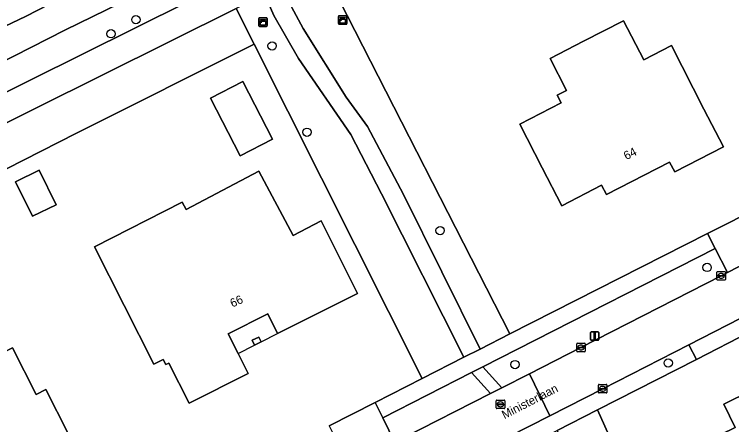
# Model space of a CAD drawing. Extents: x 162722 to 165104, y 384719 to 386284.
# Drawn here: x 163690.1 to 163774.4, y 385170.5 to 385218.8 of the extents above; entities that cross this region are included whole.
import ezdxf

# ---------------------------------------------------------------- set-up
doc = ezdxf.new("R2010")
doc.units = 0
for name, color, linetype in [('IMGEO_Boom', 7, 'Continuous'), ('IMGEO_Erf', 7, 'Continuous'), ('IMGEO_Groenvoorziening', 7, 'Continuous'), ('IMGEO_Kast', 7, 'Continuous'), ('IMGEO_Kolk', 7, 'Continuous'), ('IMGEO_Lichtmast', 7, 'Continuous'), ('IMGEO_Muur', 7, 'Continuous'), ('IMGEO_Openbare_ruimte_label', 7, 'Continuous'), ('IMGEO_Pand', 7, 'Continuous'), ('IMGEO_Pand_nummerreeks', 7, 'Continuous'), ('IMGEO_Pand_overbouw', 7, 'Continuous'), ('IMGEO_Parkeervlak_open', 7, 'Continuous'), ('IMGEO_Rijbaan_lokaal_halfverhard', 7, 'Continuous'), ('IMGEO_Rijbaan_lokaal_open', 7, 'Continuous'), ('IMGEO_Rioolput', 7, 'Continuous'), ('IMGEO_Voetpad_open', 7, 'Continuous'), ('IMGEO_Waterloop', 7, 'Continuous')]:
    doc.layers.add(name, color=color, linetype=linetype)

msp = doc.modelspace()

# ---------------------------------------------------------------- linework, layer by layer
at = {"layer": 'IMGEO_Boom'}
for centre in [(163704.353, 385218.129), (163701.424, 385216.471), (163720.379, 385215.043), (163724.477, 385204.898), (163740.136, 385193.336), (163771.543, 385189.009), (163748.95, 385177.593), (163766.973, 385177.775)]:
    msp.add_circle(centre, 0.489, dxfattribs=at)
at = {"layer": 'IMGEO_Erf'}
for points in [[(163910.133, 385241.022), (163886.57, 385243.212), (163810.294, 385250), (163789.963, 385251.774), (163786.457, 385250), (163728.314, 385220.373), (163748.353, 385181.193), (163771.607, 385192.983), (163778.051, 385196.25), (163781.022, 385197.731)], [(163727.097, 385170.404), (163732.48, 385173.145), (163738.041, 385175.965), (163718.262, 385215.236), (163697.355, 385204.78), (163627.133, 385169.047)], [(163777.061, 385181.644), (163776.532, 385181.386), (163770.303, 385178.196), (163758.67, 385172.275), (163773.324, 385139.627), (163770.253, 385138.072), (163770.819, 385136.953), (163780.19, 385118.446), (163789.688, 385099.725), (163809.284, 385061.102), (163812.187, 385062.627), (163827.853, 385070.567), (163835.892, 385074.67), (163835.122, 385076.225), (163833.369, 385079.662), (163826.65, 385092.98), (163823.907, 385098.369), (163817.57, 385111.145), (163814.72, 385116.503), (163808.329, 385129.137), (163805.546, 385134.581), (163799.125, 385147.174), (163797.047, 385151.214), (163789.743, 385165.63)]]:
    msp.add_lwpolyline(points, dxfattribs=at)
for points in [[(163771.178, 385207.62), (163773.458, 385203.17), (163767.731, 385200.235), (163767.14, 385201.39), (163759.698, 385197.576), (163759.14, 385198.665), (163754.437, 385196.255), (163752.157, 385200.705), (163749.52, 385205.85), (163754.393, 385208.347), (163753.925, 385209.261), (163754.992, 385209.808), (163753.066, 385213.566), (163757.007, 385215.586), (163761.727, 385218.005), (163764.085, 385213.404), (163767.355, 385215.079)], [(163713.112, 385208.92), (163716.917, 385210.883), (163720.429, 385204.075), (163716.624, 385202.112)], [(163690.202, 385199.086), (163692.967, 385200.447), (163694.968, 385196.383), (163692.204, 385195.021)], [(163699.477, 385191.432), (163709.8, 385196.694), (163710.268, 385195.81), (163718.832, 385200.343), (163722.85, 385192.751), (163726.138, 385194.491), (163730.409, 385185.948), (163729.803, 385185.645), (163727.111, 385184.299), (163721.011, 385181.249), (163719.86, 385183.552), (163715.211, 385181.216), (163716.389, 385178.888), (163717.567, 385176.558), (163710.611, 385173.041), (163708.227, 385177.752), (163707.887, 385177.58), (163707.56, 385178.198), (163706.463, 385177.642)], [(163718.799, 385180.83), (163719.085, 385180.267), (163718.317, 385179.878), (163718.031, 385180.441)], [(163676.683, 385166.279), (163676.429, 385166.777), (163683.685, 385170.48), (163681.282, 385175.188), (163689.824, 385179.548), (163692.622, 385174.067), (163693.75, 385174.643), (163696.374, 385169.502), (163698.647, 385165.048), (163693.631, 385162.488), (163692.459, 385164.784), (163688.063, 385162.54), (163688.547, 385161.592), (163682.773, 385158.645), (163680.697, 385162.713), (163678.957, 385161.825)], [(163777.118, 385156.918), (163776.943, 385157.274), (163773.834, 385155.746), (163771.858, 385159.767), (163771.482, 385159.582), (163768.172, 385166.319), (163765.319, 385164.917), (163765.078, 385165.407), (163767.931, 385166.809), (163774.843, 385170.205), (163773.498, 385172.942), (163780.009, 385176.141), (163783.486, 385169.066), (163780.042, 385167.374), (163782.296, 385162.787), (163781.979, 385162.631), (163783.033, 385160.485), (163778.075, 385158.049), (163778.337, 385157.517)]]:
    msp.add_lwpolyline(points, close=True, dxfattribs=at)
at = {"layer": 'IMGEO_Groenvoorziening'}
for points in [[(163777.7, 385256.496), (163774.167, 385255.4), (163762.995, 385250), (163759.521, 385248.321), (163759.373, 385248.264), (163755.332, 385246.722), (163719.457, 385228.444), (163714.908, 385226.251), (163709.029, 385223.291), (163695.982, 385216.891), (163624.905, 385180.679)], [(163675.753, 385211.099), (163691.382, 385218.519), (163713.395, 385229.852)], [(163580.895, 385155.915), (163716.621, 385223.327)]]:
    msp.add_lwpolyline(points, dxfattribs=at)
for points in [[(163726.113, 385224.584), (163722.356, 385222.674), (163721.329, 385222.143), (163724.011, 385217.113), (163729.086, 385209.009), (163731.604, 385205.593), (163735.842, 385197.581), (163744.855, 385179.419), (163748.353, 385181.193), (163728.314, 385220.373)], [(163719.548, 385221.223), (163719.919, 385220.14), (163720.588, 385218.607), (163723.491, 385213.575), (163729.649, 385204.624), (163733.239, 385197.673), (163742.936, 385178.446), (163744.855, 385179.419), (163735.842, 385197.581), (163731.604, 385205.593), (163729.086, 385209.009), (163724.011, 385217.113), (163721.329, 385222.143)], [(163718.262, 385215.236), (163738.041, 385175.965), (163742.936, 385178.446), (163733.239, 385197.673), (163729.649, 385204.624), (163723.491, 385213.575), (163720.588, 385218.607), (163719.919, 385220.14), (163719.548, 385221.223), (163718.214, 385220.533), (163716.137, 385219.455)], [(163697.355, 385204.78), (163718.262, 385215.236), (163716.137, 385219.455), (163582.606, 385153.065), (163572.284, 385147.71), (163567.284, 385144.313), (163558.104, 385140.325), (163559.746, 385137.091), (163591.679, 385153.256), (163626.169, 385170.846), (163627.133, 385169.047)], [(163745.151, 385177.322), (163747.406, 385174.874), (163750.635, 385176.516), (163756.71, 385179.606), (163773.205, 385188.011), (163773.934, 385188.421), (163772.506, 385191.22), (163749.231, 385179.395)], [(163733.383, 385171.343), (163734.821, 385168.432), (163735.748, 385168.945), (163746.068, 385174.193), (163743.813, 385176.642)], [(163770.819, 385136.953), (163770.253, 385138.072), (163773.324, 385139.627), (163758.67, 385172.275), (163753.89, 385169.842), (163754.236, 385169.136), (163765.683, 385145.787), (163768.37, 385134.799), (163785.613, 385100.832), (163787.475, 385098.737), (163789.688, 385099.725), (163780.19, 385118.446)]]:
    msp.add_lwpolyline(points, close=True, dxfattribs=at)
at = {"layer": 'IMGEO_Kast'}
for p, q in [((163718.8, 385217.42), (163718.8, 385218.261)), ((163718.8, 385218.261), (163718.8, 385217.42)), ((163718.875, 385218.345), (163719.716, 385218.345)), ((163719.716, 385218.345), (163718.875, 385218.345)), ((163719.8, 385218.27), (163719.8, 385217.429)), ((163719.8, 385217.429), (163719.8, 385218.27)), ((163728.18, 385217.664), (163728.18, 385218.505)), ((163728.18, 385218.505), (163728.18, 385217.664)), ((163728.255, 385218.589), (163729.096, 385218.589)), ((163729.096, 385218.589), (163728.255, 385218.589)), ((163729.18, 385218.514), (163729.18, 385217.673)), ((163729.18, 385217.673), (163729.18, 385218.514)), ((163719.725, 385217.345), (163718.884, 385217.345)), ((163718.884, 385217.345), (163719.725, 385217.345)), ((163729.105, 385217.589), (163728.264, 385217.589)), ((163728.264, 385217.589), (163729.105, 385217.589))]:
    msp.add_line(p, q, dxfattribs=at)
for points in [[(163718.995, 385218.135), (163719.595, 385218.135), (163719.595, 385218.05), (163718.995, 385218.05), (163718.995, 385218.135)], [(163728.375, 385218.379), (163728.975, 385218.379), (163728.975, 385218.294), (163728.375, 385218.294), (163728.375, 385218.379)], [(163728.375, 385218.204), (163728.975, 385218.204), (163728.975, 385217.715), (163728.375, 385217.715), (163728.375, 385218.204)], [(163718.995, 385217.96), (163719.595, 385217.96), (163719.595, 385217.471), (163718.995, 385217.471), (163718.995, 385217.96)]]:
    msp.add_lwpolyline(points, dxfattribs=at)
for centre in [(163728.459, 385218.053), (163719.079, 385217.809)]:
    msp.add_circle(centre, 0.0377, dxfattribs=at)
for centre, start, end in [((163718.878, 385218.267), 92.4484, 184.28452), ((163718.878, 385218.267), 92.4484, 184.28452), ((163719.722, 385218.267), 2.4484, 94.28452), ((163719.722, 385218.267), 2.4484, 94.28452), ((163728.258, 385218.511), 92.4484, 184.28452), ((163728.258, 385218.511), 92.4484, 184.28452), ((163729.102, 385218.511), 2.4484, 94.28452), ((163729.102, 385218.511), 2.4484, 94.28452), ((163718.878, 385217.423), 182.4484, 274.28452), ((163718.878, 385217.423), 182.4484, 274.28452), ((163719.722, 385217.423), 272.4484, 4.28452), ((163719.722, 385217.423), 272.4484, 4.28452), ((163728.258, 385217.667), 182.4484, 274.28452), ((163728.258, 385217.667), 182.4484, 274.28452), ((163729.102, 385217.667), 272.4484, 4.28452), ((163729.102, 385217.667), 272.4484, 4.28452)]:
    msp.add_arc(centre, 0.0779, start, end, dxfattribs=at)
at = {"layer": 'IMGEO_Kolk'}
for p, q in [((163772.704, 385187.585), (163772.704, 385188.437)), ((163772.779, 385188.511), (163773.631, 385188.511)), ((163772.963, 385188.005), (163772.963, 385188.017)), ((163773.401, 385187.968), (163773.003, 385187.968)), ((163773.006, 385188.054), (163773.404, 385188.054)), ((163773.215, 385187.731), (163773.19, 385187.731)), ((163773.192, 385188.291), (163773.217, 385188.291)), ((163773.447, 385188.017), (163773.447, 385188.005)), ((163773.705, 385188.437), (163773.705, 385187.585)), ((163773.631, 385187.511), (163772.779, 385187.511)), ((163756.284, 385180.106), (163757.136, 385180.106)), ((163756.209, 385179.18), (163756.209, 385180.032)), ((163756.468, 385179.6), (163756.468, 385179.612)), ((163756.906, 385179.563), (163756.508, 385179.563)), ((163756.511, 385179.649), (163756.909, 385179.649)), ((163756.72, 385179.326), (163756.695, 385179.326)), ((163756.697, 385179.886), (163756.722, 385179.886)), ((163756.952, 385179.612), (163756.952, 385179.6)), ((163757.21, 385180.032), (163757.21, 385179.18)), ((163757.136, 385179.106), (163756.284, 385179.106)), ((163758.761, 385174.324), (163758.761, 385175.176)), ((163758.836, 385175.25), (163759.688, 385175.25)), ((163759.762, 385175.176), (163759.762, 385174.324)), ((163759.688, 385174.25), (163758.836, 385174.25)), ((163759.02, 385174.744), (163759.02, 385174.756)), ((163759.458, 385174.707), (163759.06, 385174.707)), ((163759.063, 385174.793), (163759.461, 385174.793)), ((163759.272, 385174.47), (163759.247, 385174.47)), ((163759.249, 385175.03), (163759.274, 385175.03)), ((163759.504, 385174.756), (163759.504, 385174.744))]:
    msp.add_line(p, q, dxfattribs=at)
for points in [[(163772.704, 385187.585), (163772.704, 385188.437)], [(163772.779, 385188.511), (163773.631, 385188.511)], [(163773.705, 385188.437), (163773.705, 385187.585)], [(163773.631, 385187.511), (163772.779, 385187.511)], [(163756.284, 385180.106), (163757.136, 385180.106)], [(163756.209, 385179.18), (163756.209, 385180.032)], [(163757.21, 385180.032), (163757.21, 385179.18)], [(163757.136, 385179.106), (163756.284, 385179.106)], [(163758.761, 385174.324), (163758.761, 385175.176)], [(163758.836, 385175.25), (163759.688, 385175.25)], [(163759.762, 385175.176), (163759.762, 385174.324)], [(163759.688, 385174.25), (163758.836, 385174.25)]]:
    msp.add_lwpolyline(points, dxfattribs=at)
for centre, radius, start, end in [((163772.781, 385188.435), 0.0765, 91.55205, 178.44795), ((163772.781, 385188.435), 0.0765, 91.55205, 178.44795), ((163773.003, 385188.014), 0.0403, 85.87752, 175.75265), ((163773, 385188.004), 0.0366, 178.93798, 274.71019), ((163773.404, 385188.011), 0.043, 264.86636, 352.45326), ((163773.408, 385188.016), 0.0386, 1.73085, 96.63898), ((163773.629, 385188.435), 0.0765, 1.55205, 88.44795), ((163773.629, 385188.435), 0.0765, 1.55205, 88.44795), ((163772.781, 385187.587), 0.0765, 181.55205, 268.44795), ((163772.781, 385187.587), 0.0765, 181.55205, 268.44795), ((163773.629, 385187.587), 0.0765, 271.55205, 358.44795), ((163773.629, 385187.587), 0.0765, 271.55205, 358.44795), ((163756.286, 385180.03), 0.0765, 91.55205, 178.44795), ((163756.286, 385180.03), 0.0765, 91.55205, 178.44795), ((163757.134, 385180.03), 0.0765, 1.55205, 88.44795), ((163757.134, 385180.03), 0.0765, 1.55205, 88.44795), ((163756.508, 385179.609), 0.0403, 85.87752, 175.75265), ((163756.505, 385179.599), 0.0366, 178.93798, 274.71019), ((163756.909, 385179.606), 0.043, 264.86636, 352.45326), ((163756.913, 385179.611), 0.0386, 1.73085, 96.63898), ((163756.286, 385179.182), 0.0765, 181.55205, 268.44795), ((163756.286, 385179.182), 0.0765, 181.55205, 268.44795), ((163757.134, 385179.182), 0.0765, 271.55205, 358.44795), ((163757.134, 385179.182), 0.0765, 271.55205, 358.44795), ((163758.838, 385175.174), 0.0765, 91.55205, 178.44795), ((163758.838, 385175.174), 0.0765, 91.55205, 178.44795), ((163759.686, 385175.174), 0.0765, 1.55205, 88.44795), ((163759.686, 385175.174), 0.0765, 1.55205, 88.44795), ((163758.838, 385174.326), 0.0765, 181.55205, 268.44795), ((163758.838, 385174.326), 0.0765, 181.55205, 268.44795), ((163759.06, 385174.753), 0.0403, 85.87752, 175.75265), ((163759.057, 385174.743), 0.0366, 178.93798, 274.71019), ((163759.461, 385174.75), 0.043, 264.86636, 352.45326), ((163759.465, 385174.755), 0.0386, 1.73085, 96.63898), ((163759.686, 385174.326), 0.0765, 271.55205, 358.44795), ((163759.686, 385174.326), 0.0765, 271.55205, 358.44795)]:
    msp.add_arc(centre, radius, start, end, dxfattribs=at)
for centre, major_axis, ratio, start_param, end_param in [((163773.191, 385188.011), (-0.387, 0.002), 0.722429, 4.712389, 7.853982), ((163773.216, 385188.011), (-0.39, 0.002), 0.717154, 1.570796, 4.712389), ((163756.696, 385179.606), (-0.387, 0.002), 0.722429, 4.712389, 7.853982), ((163756.721, 385179.606), (-0.39, 0.002), 0.717154, 1.570796, 4.712389), ((163759.248, 385174.75), (-0.387, 0.002), 0.722429, 4.712389, 7.853982), ((163759.273, 385174.75), (-0.39, 0.002), 0.717154, 1.570796, 4.712389)]:
    msp.add_ellipse(centre, major_axis=major_axis, ratio=ratio, start_param=start_param, end_param=end_param, dxfattribs=at)
at = {"layer": 'IMGEO_Lichtmast'}
for p, q in [((163757.826, 385180.541), (163757.826, 385181.341)), ((163757.826, 385181.341), (163757.826, 385180.541)), ((163757.926, 385181.441), (163758.716, 385181.441)), ((163758.716, 385181.441), (163757.926, 385181.441)), ((163758.816, 385181.341), (163758.816, 385180.541)), ((163758.816, 385180.541), (163758.816, 385181.341)), ((163758.716, 385180.441), (163757.926, 385180.441)), ((163757.926, 385180.441), (163758.716, 385180.441))]:
    msp.add_line(p, q, dxfattribs=at)
msp.add_lwpolyline([(163758.246, 385181.316), (163758.396, 385181.316), (163758.396, 385180.566), (163758.246, 385180.566), (163758.246, 385181.316)], dxfattribs=at)
for centre, start, end in [((163757.926, 385181.341), 90, 180), ((163757.926, 385181.341), 90, 180), ((163758.716, 385181.341), 0, 90), ((163758.716, 385181.341), 360, 90), ((163757.926, 385180.541), 180, 270), ((163757.926, 385180.541), 180, 270), ((163758.716, 385180.541), 270, 0), ((163758.716, 385180.541), 270, 0)]:
    msp.add_arc(centre, 0.1, start, end, dxfattribs=at)
at = {"layer": 'IMGEO_Muur'}
msp.add_lwpolyline([(163718.317, 385179.878), (163718.031, 385180.441), (163718.799, 385180.83), (163719.085, 385180.267)], dxfattribs=at)
at = {"layer": 'IMGEO_Pand'}
for points in [[(163771.178, 385207.62), (163767.355, 385215.079), (163764.085, 385213.404), (163761.727, 385218.005), (163757.007, 385215.586), (163753.066, 385213.566), (163754.992, 385209.808), (163753.925, 385209.261), (163754.393, 385208.347), (163749.52, 385205.85), (163752.157, 385200.705), (163754.437, 385196.255), (163759.14, 385198.665), (163759.698, 385197.576), (163767.14, 385201.39), (163767.731, 385200.235), (163773.458, 385203.17)], [(163716.917, 385210.883), (163713.112, 385208.92), (163716.624, 385202.112), (163720.429, 385204.075)], [(163690.202, 385199.086), (163692.204, 385195.021), (163694.968, 385196.383), (163692.967, 385200.447)], [(163729.803, 385185.645), (163730.409, 385185.948), (163726.138, 385194.491), (163722.85, 385192.751), (163718.832, 385200.343), (163710.268, 385195.81), (163709.8, 385196.694), (163699.477, 385191.432), (163706.463, 385177.642), (163707.56, 385178.198), (163707.887, 385177.58), (163708.227, 385177.752), (163710.611, 385173.041), (163717.567, 385176.558), (163716.389, 385178.888), (163715.211, 385181.216), (163719.86, 385183.552), (163721.011, 385181.249), (163727.111, 385184.299)], [(163718.799, 385180.83), (163718.031, 385180.441), (163718.317, 385179.878), (163719.085, 385180.267)], [(163678.957, 385161.825), (163680.697, 385162.713), (163682.773, 385158.645), (163688.547, 385161.592), (163688.063, 385162.54), (163692.459, 385164.784), (163693.631, 385162.488), (163698.647, 385165.048), (163696.374, 385169.502), (163693.75, 385174.643), (163692.622, 385174.067), (163689.824, 385179.548), (163681.282, 385175.188), (163683.685, 385170.48), (163676.429, 385166.777), (163676.683, 385166.279)], [(163776.943, 385157.274), (163777.118, 385156.918), (163778.337, 385157.517), (163778.075, 385158.049), (163783.033, 385160.485), (163781.979, 385162.631), (163782.296, 385162.787), (163780.042, 385167.374), (163783.486, 385169.066), (163780.009, 385176.141), (163773.498, 385172.942), (163774.843, 385170.205), (163767.931, 385166.809), (163768.172, 385166.319), (163771.482, 385159.582), (163771.858, 385159.767), (163773.834, 385155.746)]]:
    msp.add_lwpolyline(points, close=True, dxfattribs=at)
at = {"layer": 'IMGEO_Pand_overbouw'}
msp.add_lwpolyline([(163718.317, 385179.878), (163718.031, 385180.441), (163718.799, 385180.83), (163719.085, 385180.267), (163721.011, 385181.249), (163719.86, 385183.552), (163715.211, 385181.216), (163716.389, 385178.888)], close=True, dxfattribs=at)
at = {"layer": 'IMGEO_Parkeervlak_open'}
msp.add_lwpolyline([(163740.833, 385165.362), (163741.711, 385163.643), (163746.528, 385166.095), (163751.75, 385168.753), (163753.89, 385169.842), (163758.67, 385172.275), (163770.303, 385178.196), (163769.407, 385179.925), (163759.262, 385174.75), (163753.043, 385171.582)], close=True, dxfattribs=at)
at = {"layer": 'IMGEO_Rijbaan_lokaal_halfverhard'}
msp.add_lwpolyline([(163592.073, 385168.566), (163582.764, 385163.624), (163584.248, 385160.553), (163586.161, 385161.547), (163600.475, 385168.619), (163605.526, 385170.964), (163618.659, 385177.795), (163624.905, 385180.679), (163695.982, 385216.891), (163709.029, 385223.291), (163714.908, 385226.251), (163713.395, 385229.852), (163691.382, 385218.519), (163675.753, 385211.099), (163668.525, 385207.138), (163641.983, 385193.656), (163632.849, 385188.828), (163621.537, 385183.16), (163617.772, 385181.513), (163611.279, 385177.903), (163603.673, 385174.051), (163594.305, 385169.758)], close=True, dxfattribs=at)
at = {"layer": 'IMGEO_Rijbaan_lokaal_open'}
for points in [[(163780.317, 385191.69), (163773.934, 385188.421), (163773.205, 385188.011), (163756.71, 385179.606), (163750.635, 385176.516), (163753.043, 385171.582), (163759.262, 385174.75), (163769.407, 385179.925), (163775.433, 385182.993)], [(163740.833, 385165.362), (163753.043, 385171.582), (163750.635, 385176.516), (163747.406, 385174.874), (163746.068, 385174.193), (163735.748, 385168.945)]]:
    msp.add_lwpolyline(points, dxfattribs=at)
at = {"layer": 'IMGEO_Rioolput'}
for p, q in [((163746.811, 385173.414), (163747.663, 385173.414)), ((163746.736, 385172.488), (163746.736, 385173.34)), ((163746.995, 385172.908), (163746.995, 385172.92)), ((163747.433, 385172.871), (163747.035, 385172.871)), ((163747.038, 385172.957), (163747.436, 385172.957)), ((163747.247, 385172.634), (163747.222, 385172.634)), ((163747.224, 385173.194), (163747.249, 385173.194)), ((163747.479, 385172.92), (163747.479, 385172.908)), ((163747.737, 385173.34), (163747.737, 385172.488)), ((163747.663, 385172.414), (163746.811, 385172.414))]:
    msp.add_line(p, q, dxfattribs=at)
for points in [[(163746.811, 385173.414), (163747.663, 385173.414)], [(163746.736, 385172.488), (163746.736, 385173.34)], [(163747.737, 385173.34), (163747.737, 385172.488)], [(163747.663, 385172.414), (163746.811, 385172.414)]]:
    msp.add_lwpolyline(points, dxfattribs=at)
for centre, radius, start, end in [((163746.813, 385173.338), 0.0765, 91.55205, 178.44795), ((163746.813, 385173.338), 0.0765, 91.55205, 178.44795), ((163747.661, 385173.338), 0.0765, 1.55205, 88.44795), ((163747.661, 385173.338), 0.0765, 1.55205, 88.44795), ((163747.035, 385172.917), 0.0403, 85.87752, 175.75265), ((163747.032, 385172.907), 0.0366, 178.93798, 274.71019), ((163747.436, 385172.914), 0.043, 264.86636, 352.45326), ((163747.44, 385172.919), 0.0386, 1.73085, 96.63898), ((163746.813, 385172.49), 0.0765, 181.55205, 268.44795), ((163746.813, 385172.49), 0.0765, 181.55205, 268.44795), ((163747.661, 385172.49), 0.0765, 271.55205, 358.44795), ((163747.661, 385172.49), 0.0765, 271.55205, 358.44795)]:
    msp.add_arc(centre, radius, start, end, dxfattribs=at)
for centre, major_axis, ratio, start_param, end_param in [((163747.223, 385172.914), (-0.387, 0.002), 0.722429, 4.712389, 7.853982), ((163747.248, 385172.914), (-0.39, 0.002), 0.717154, 1.570796, 4.712389)]:
    msp.add_ellipse(centre, major_axis=major_axis, ratio=ratio, start_param=start_param, end_param=end_param, dxfattribs=at)
at = {"layer": 'IMGEO_Voetpad_open'}
for points in [[(163778.923, 385194.484), (163778.051, 385196.25), (163771.607, 385192.983), (163772.506, 385191.22), (163773.934, 385188.421), (163780.317, 385191.69)], [(163745.151, 385177.322), (163749.231, 385179.395), (163772.506, 385191.22), (163771.607, 385192.983), (163748.353, 385181.193), (163744.855, 385179.419), (163742.936, 385178.446), (163738.041, 385175.965), (163732.48, 385173.145), (163733.383, 385171.343), (163743.813, 385176.642)], [(163770.303, 385178.196), (163776.532, 385181.386), (163775.688, 385183.116), (163775.433, 385182.993), (163769.407, 385179.925)], [(163745.151, 385177.322), (163743.813, 385176.642), (163746.068, 385174.193), (163747.406, 385174.874)], [(163729.537, 385165.785), (163734.821, 385168.432), (163733.383, 385171.343), (163732.48, 385173.145), (163727.097, 385170.404), (163727.965, 385168.645)]]:
    msp.add_lwpolyline(points, close=True, dxfattribs=at)
at = {"layer": 'IMGEO_Waterloop'}
for points in [[(163716.621, 385223.327), (163580.895, 385155.915)], [(163582.606, 385153.065), (163716.137, 385219.455)]]:
    msp.add_lwpolyline(points, dxfattribs=at)

# ---------------------------------------------------------------- texts
at = {"layer": 'IMGEO_Openbare_ruimte_label'}
msp.add_text('Ministerlaan', height=1, rotation=27.30778, dxfattribs=at).set_placement((163747.708, 385171.162))
at = {"layer": 'IMGEO_Pand_nummerreeks'}
for s, rotation, p in [('64', 27.13528, (163762.046, 385201.611)), ('66', 24.75751, (163715.709, 385184.281))]:
    msp.add_text(s, height=1, rotation=rotation, dxfattribs=at).set_placement(p)

doc.saveas('drawing.dxf')
